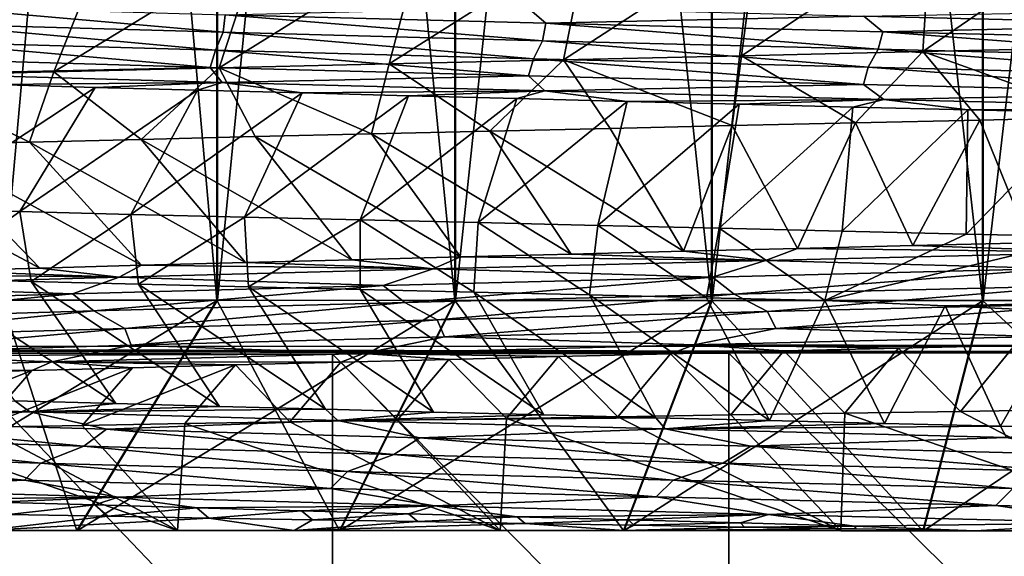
# Model space of a CAD drawing. Header units: metres. Extents: x -205 to 205, y -104 to 104.
# Tile 439 of 656: x -137.64 to -133.37, y 30.94 to 33.27. Entities that reach past the tile are written whole.
import ezdxf

# ---------------------------------------------------------------- set-up
doc = ezdxf.new("R2010")
doc.units = ezdxf.units.M
doc.layers.add('solid_01_2-CONSUMER_EHM_BOX_SW0001', color=7, linetype='CONTINUOUS')

msp = doc.modelspace()

# ---------------------------------------------------------------- linework, layer by layer
at = {"layer": 'solid_01_2-CONSUMER_EHM_BOX_SW0001'}
for points in [[(-200.010849, -74.958488), (-200.010773, 75.041512), (-0.010778, 75.04142)], [(-0.010849, -74.95858), (-200.010849, -74.958488), (-0.010778, 75.04142)], [(-137.719452, 42.547569, 17.783466), (-137.720963, 32.047569, 17.783466), (-136.786728, 32.047436, 16.96394)], [(-136.785233, 42.547436, 16.96394), (-137.719452, 42.547569, 17.783466), (-136.786728, 32.047436, 16.96394)], [(-136.78302, 42.547436, 32.03775), (-137.718994, 32.047569, 31.218494), (-137.717484, 42.547569, 31.218494)], [(-136.78302, 42.547436, 32.03775), (-136.784531, 32.047436, 32.03775), (-137.718994, 32.047569, 31.218494)], [(-136.785233, 42.547436, 16.96394), (-136.786728, 32.047436, 16.96394), (-135.753571, 32.047287, 16.273396)], [(-135.75206, 42.547287, 16.273396), (-136.785233, 42.547436, 16.96394), (-135.753571, 32.047287, 16.273396)], [(-135.749649, 42.547287, 32.727993), (-136.784531, 32.047436, 32.03775), (-136.78302, 42.547436, 32.03775)], [(-135.749649, 42.547287, 32.727993), (-135.75116, 32.047287, 32.727993), (-136.784531, 32.047436, 32.03775)], [(-135.75206, 42.547287, 16.273396), (-135.753571, 32.047287, 16.273396), (-134.639236, 32.047127, 15.723676)], [(-134.637726, 42.547127, 15.723676), (-135.75206, 42.547287, 16.273396), (-134.639236, 32.047127, 15.723676)], [(-134.635162, 42.547127, 33.277386), (-135.75116, 32.047287, 32.727993), (-135.749649, 42.547287, 32.727993)], [(-134.635162, 42.547127, 33.277386), (-134.636673, 32.047127, 33.277386), (-135.75116, 32.047287, 32.727993)], [(-134.637726, 42.547127, 15.723676), (-134.639236, 32.047127, 15.723676), (-133.462692, 32.046959, 15.324093)], [(-133.461182, 42.546959, 15.324093), (-134.637726, 42.547127, 15.723676), (-133.462692, 32.046959, 15.324093)], [(-133.458511, 42.546959, 33.676624), (-134.636673, 32.047127, 33.277386), (-134.635162, 42.547127, 33.277386)], [(-133.458511, 42.546959, 33.676624), (-133.460007, 32.046959, 33.676624), (-134.636673, 32.047127, 33.277386)], [(-133.461182, 42.546959, 15.324093), (-133.462692, 32.046959, 15.324093), (-132.243927, 32.046783, 15.081468)], [(-132.242432, 42.546783, 15.081468), (-133.461182, 42.546959, 15.324093), (-132.243927, 32.046783, 15.081468)], [(-132.23967, 42.546783, 33.918896), (-133.460007, 32.046959, 33.676624), (-133.458511, 42.546959, 33.676624)], [(-132.23967, 42.546783, 33.918896), (-132.24118, 32.046783, 33.918896), (-133.460007, 32.046959, 33.676624)], [(-112.002922, 40.641869, 63.099998), (-150.011154, -40.548634, 63.099998), (-150.011002, -39.448967, 63.099998)], [(-112.002922, 40.641869, 63.099998), (-112.003082, 39.542202, 63.099998), (-150.011154, -40.548634, 63.099998)], [(-112.002922, 40.641869, 63.099998), (-150.011002, -39.448967, 63.099998), (-149.999695, 39.547642, 63.099998)], [(-149.501312, 40.049267, 6), (-149.502487, 31.849266, 6), (-112.502487, 31.843967, 6)], [(-112.501312, 40.043968, 6), (-149.501312, 40.049267, 6), (-112.502487, 31.843967, 6)], [(-150.011154, -40.548634, 63.099998), (-112.003082, 39.542202, 63.099998), (-112.014389, -39.454407, 63.099998)], [(-173.512405, -37.4473, 108.5), (-88.501671, 37.540531, 108.5), (-173.501678, 37.5527, 108.5)], [(-173.512405, -37.4473, 108.5), (-88.512413, -37.459469, 108.5), (-88.501671, 37.540531, 108.5)], [(-134.508667, 33.109737, 37.225807), (-133.688766, 33.657047, 36.37471), (-134.439392, 33.638859, 36.179752)], [(-134.508667, 33.109737, 37.225807), (-133.722198, 33.127361, 37.416767), (-133.688766, 33.657047, 36.37471)], [(-133.722198, 33.127361, 37.416767), (-132.926971, 33.675251, 36.521294), (-133.688766, 33.657047, 36.37471)], [(-133.722198, 33.127361, 37.416767), (-132.925476, 33.144981, 37.559181), (-132.926971, 33.675251, 36.521294)], [(-136.777527, 33.056969, 36.369606), (-135.899796, 33.6022, 35.6455), (-136.604172, 33.583714, 35.30827)], [(-136.777527, 33.056969, 36.369606), (-136.039185, 33.07452, 36.701252), (-135.899796, 33.6022, 35.6455)], [(-136.039185, 33.07452, 36.701252), (-135.177017, 33.620598, 35.936466), (-135.899796, 33.6022, 35.6455)], [(-136.039185, 33.07452, 36.701252), (-135.281952, 33.092117, 36.987007), (-135.177017, 33.620598, 35.936466)], [(-135.281952, 33.092117, 36.987007), (-134.439392, 33.638859, 36.179752), (-135.177017, 33.620598, 35.936466)], [(-135.281952, 33.092117, 36.987007), (-134.508667, 33.109737, 37.225807), (-134.439392, 33.638859, 36.179752)], [(-138.186432, 33.021919, 35.573803), (-137.285828, 33.565205, 34.926834), (-137.940613, 33.546757, 34.503616)], [(-138.186432, 33.021919, 35.573803), (-137.494171, 33.039452, 35.993317), (-137.285828, 33.565205, 34.926834)], [(-137.494171, 33.039452, 35.993317), (-136.604172, 33.583714, 35.30827), (-137.285828, 33.565205, 34.926834)], [(-137.494171, 33.039452, 35.993317), (-136.777527, 33.056969, 36.369606), (-136.604172, 33.583714, 35.30827)], [(-136.758942, 33.211712, 13.923135), (-138.052628, 33.248581, 14.737831), (-138.050064, 33.324539, 14.70723)], [(-136.758942, 33.211712, 13.923135), (-138.050064, 33.324539, 14.70723), (-136.750595, 33.287617, 13.892036)], [(-135.358246, 33.250679, 13.248397), (-136.750595, 33.287617, 13.892036), (-135.438187, 33.318428, 13.230496)], [(-135.358246, 33.250679, 13.248397), (-135.438187, 33.318428, 13.230496), (-133.978363, 33.281631, 12.760432)], [(-132.470963, 33.244827, 12.478186), (-133.978363, 33.281631, 12.760432), (-132.86824, 33.302364, 12.469226)], [(-135.372543, 33.174828, 13.278978), (-136.758942, 33.211712, 13.923135), (-136.750595, 33.287617, 13.892036)], [(-135.372543, 33.174828, 13.278978), (-136.750595, 33.287617, 13.892036), (-135.358246, 33.250679, 13.248397)], [(-133.89534, 33.213734, 12.786788), (-135.358246, 33.250679, 13.248397), (-133.978363, 33.281631, 12.760432)], [(-133.89534, 33.213734, 12.786788), (-133.978363, 33.281631, 12.760432), (-132.470963, 33.244827, 12.478186)], [(-136.792831, 33.133263, 13.938279), (-138.081329, 33.17004, 14.75496), (-138.052628, 33.248581, 14.737831)], [(-136.792831, 33.133263, 13.938279), (-138.052628, 33.248581, 14.737831), (-136.758942, 33.211712, 13.923135)], [(-133.915558, 33.137936, 12.815853), (-135.372543, 33.174828, 13.278978), (-135.358246, 33.250679, 13.248397)], [(-133.915558, 33.137936, 12.815853), (-135.358246, 33.250679, 13.248397), (-133.89534, 33.213734, 12.786788)], [(-132.385818, 33.176781, 12.514125), (-133.89534, 33.213734, 12.786788), (-132.470963, 33.244827, 12.478186)], [(-135.41153, 33.09647, 13.291046), (-136.792831, 33.133263, 13.938279), (-136.758942, 33.211712, 13.923135)], [(-135.41153, 33.09647, 13.291046), (-136.758942, 33.211712, 13.923135), (-135.372543, 33.174828, 13.278978)], [(-133.959335, 33.059666, 12.823809), (-135.41153, 33.09647, 13.291046), (-135.372543, 33.174828, 13.278978)], [(-133.959335, 33.059666, 12.823809), (-135.372543, 33.174828, 13.278978), (-133.915558, 33.137936, 12.815853)], [(-132.411758, 33.101036, 12.540647), (-133.915558, 33.137936, 12.815853), (-133.89534, 33.213734, 12.786788)], [(-132.411758, 33.101036, 12.540647), (-133.89534, 33.213734, 12.786788), (-132.385818, 33.176781, 12.514125)], [(-136.816452, 33.058708, 13.918657), (-138.106323, 33.095463, 14.737813), (-138.081329, 33.17004, 14.75496)], [(-136.816452, 33.058708, 13.918657), (-138.081329, 33.17004, 14.75496), (-136.792831, 33.133263, 13.938279)], [(-135.433517, 33.021942, 13.269006), (-136.816452, 33.058708, 13.918657), (-136.792831, 33.133263, 13.938279)], [(-135.433517, 33.021942, 13.269006), (-136.792831, 33.133263, 13.938279), (-135.41153, 33.09647, 13.291046)], [(-132.459854, 33.022854, 12.543435), (-133.959335, 33.059666, 12.823809), (-133.915558, 33.137936, 12.815853)], [(-132.459854, 33.022854, 12.543435), (-133.915558, 33.137936, 12.815853), (-132.411758, 33.101036, 12.540647)], [(-132.928543, 32.842281, 37.558735), (-132.925476, 33.144981, 37.559181), (-133.722198, 33.127361, 37.416767)], [(-138.072449, 33.030708, 14.651592), (-138.106323, 33.095463, 14.737813), (-136.816452, 33.058708, 13.918657)], [(-135.601761, 32.782265, 36.872795), (-135.281952, 33.092117, 36.987007), (-136.039185, 33.07452, 36.701252)], [(-135.079575, 32.79427, 37.054558), (-135.281952, 33.092117, 36.987007), (-135.601761, 32.782265, 36.872795)], [(-133.979462, 32.985165, 12.799447), (-135.433517, 33.021942, 13.269006), (-135.41153, 33.09647, 13.291046)], [(-133.979462, 32.985165, 12.799447), (-135.41153, 33.09647, 13.291046), (-133.959335, 33.059666, 12.823809)], [(-134.550201, 32.806271, 37.214298), (-134.508667, 33.109737, 37.225807), (-135.281952, 33.092117, 36.987007)], [(-134.550201, 32.806271, 37.214298), (-135.281952, 33.092117, 36.987007), (-135.079575, 32.79427, 37.054558)], [(-134.014618, 32.818272, 37.35173), (-134.508667, 33.109737, 37.225807), (-134.550201, 32.806271, 37.214298)], [(-134.014618, 32.818272, 37.35173), (-133.722198, 33.127361, 37.416767), (-134.508667, 33.109737, 37.225807)], [(-133.47374, 32.830273, 37.46661), (-133.722198, 33.127361, 37.416767), (-134.014618, 32.818272, 37.35173)], [(-132.928543, 32.842281, 37.558735), (-133.722198, 33.127361, 37.416767), (-133.47374, 32.830273, 37.46661)], [(-136.764328, 32.993744, 13.833249), (-138.072449, 33.030708, 14.651592), (-136.816452, 33.058708, 13.918657)], [(-137.116226, 32.746239, 36.198769), (-136.777527, 33.056969, 36.369606), (-137.494171, 33.039452, 35.993317)], [(-136.620972, 32.758247, 36.444527), (-136.777527, 33.056969, 36.369606), (-137.116226, 32.746239, 36.198769)], [(-136.764328, 32.993744, 13.833249), (-136.816452, 33.058708, 13.918657), (-135.433517, 33.021942, 13.269006)], [(-136.11586, 32.770256, 36.669334), (-136.039185, 33.07452, 36.701252), (-136.777527, 33.056969, 36.369606)], [(-136.11586, 32.770256, 36.669334), (-136.777527, 33.056969, 36.369606), (-136.620972, 32.758247, 36.444527)], [(-135.601761, 32.782265, 36.872795), (-136.039185, 33.07452, 36.701252), (-136.11586, 32.770256, 36.669334)], [(-132.477875, 32.948383, 12.516862), (-133.979462, 32.985165, 12.799447), (-133.959335, 33.059666, 12.823809)], [(-132.477875, 32.948383, 12.516862), (-133.959335, 33.059666, 12.823809), (-132.459854, 33.022854, 12.543435)], [(-137.600739, 32.734222, 35.932491), (-137.494171, 33.039452, 35.993317), (-138.186432, 33.021919, 35.573803)], [(-137.600739, 32.734222, 35.932491), (-138.186432, 33.021919, 35.573803), (-138.073685, 32.722206, 35.646164)], [(-136.764328, 32.993744, 13.833249), (-137.749512, 32.984623, 14.366331), (-138.072449, 33.030708, 14.651592)], [(-137.116226, 32.746239, 36.198769), (-137.494171, 33.039452, 35.993317), (-137.600739, 32.734222, 35.932491)], [(-135.36293, 32.956768, 13.187778), (-136.764328, 32.993744, 13.833249), (-135.433517, 33.021942, 13.269006)], [(-135.36293, 32.956768, 13.187778), (-135.433517, 33.021942, 13.269006), (-133.979462, 32.985165, 12.799447)], [(-137.749512, 32.984623, 14.366331), (-137.315414, 32.972359, 14.090325), (-138.112183, 32.444416, 13.378336)], [(-137.315414, 32.972359, 14.090325), (-137.641724, 32.432571, 13.091233), (-138.112183, 32.444416, 13.378336)], [(-136.764328, 32.993744, 13.833249), (-137.315414, 32.972359, 14.090325), (-137.749512, 32.984623, 14.366331)], [(-137.315414, 32.972359, 14.090325), (-136.870926, 32.960117, 13.833305), (-137.641724, 32.432571, 13.091233)], [(-136.870926, 32.960117, 13.833305), (-137.159668, 32.420773, 12.824017), (-137.641724, 32.432571, 13.091233)], [(-136.764328, 32.993744, 13.833249), (-136.870926, 32.960117, 13.833305), (-137.315414, 32.972359, 14.090325)], [(-136.870926, 32.960117, 13.833305), (-136.417191, 32.947903, 13.595829), (-137.159668, 32.420773, 12.824017)], [(-136.764328, 32.993744, 13.833249), (-136.417191, 32.947903, 13.595829), (-136.870926, 32.960117, 13.833305)], [(-135.36293, 32.956768, 13.187778), (-136.417191, 32.947903, 13.595829), (-136.764328, 32.993744, 13.833249)], [(-133.890747, 32.919785, 12.725685), (-135.36293, 32.956768, 13.187778), (-133.979462, 32.985165, 12.799447)], [(-133.890747, 32.919785, 12.725685), (-133.979462, 32.985165, 12.799447), (-132.477875, 32.948383, 12.516862)], [(-136.417191, 32.947903, 13.595829), (-136.666885, 32.408943, 12.577155), (-137.159668, 32.420773, 12.824017)], [(-136.417191, 32.947903, 13.595829), (-135.954803, 32.935715, 13.37814), (-136.666885, 32.408943, 12.577155)], [(-135.954803, 32.935715, 13.37814), (-136.16423, 32.396996, 12.351082), (-136.666885, 32.408943, 12.577155)], [(-135.36293, 32.956768, 13.187778), (-135.954803, 32.935715, 13.37814), (-136.417191, 32.947903, 13.595829)], [(-135.954803, 32.935715, 13.37814), (-135.484131, 32.923538, 13.18036), (-136.16423, 32.396996, 12.351082)], [(-135.484131, 32.923538, 13.18036), (-135.652573, 32.384861, 12.146191), (-136.16423, 32.396996, 12.351082)], [(-135.36293, 32.956768, 13.187778), (-135.484131, 32.923538, 13.18036), (-135.954803, 32.935715, 13.37814)], [(-135.484131, 32.923538, 13.18036), (-135.005569, 32.911358, 13.002522), (-135.652573, 32.384861, 12.146191)], [(-135.36293, 32.956768, 13.187778), (-135.005569, 32.911358, 13.002522), (-135.484131, 32.923538, 13.18036)], [(-133.890747, 32.919785, 12.725685), (-135.005569, 32.911358, 13.002522), (-135.36293, 32.956768, 13.187778)], [(-133.890747, 32.919785, 12.725685), (-134.519501, 32.899166, 12.844718), (-135.005569, 32.911358, 13.002522)], [(-133.890747, 32.919785, 12.725685), (-134.02626, 32.886951, 12.707123), (-134.519501, 32.899166, 12.844718)], [(-133.890747, 32.919785, 12.725685), (-133.526428, 32.874702, 12.590048), (-134.02626, 32.886951, 12.707123)], [(-132.371933, 32.88279, 12.453925), (-133.890747, 32.919785, 12.725685), (-132.477875, 32.948383, 12.516862)], [(-132.371933, 32.88279, 12.453925), (-133.526428, 32.874702, 12.590048), (-133.890747, 32.919785, 12.725685)], [(-135.005569, 32.911358, 13.002522), (-135.132813, 32.372532, 11.962835), (-135.652573, 32.384861, 12.146191)], [(-135.005569, 32.911358, 13.002522), (-134.519501, 32.899166, 12.844718), (-135.132813, 32.372532, 11.962835)], [(-134.519501, 32.899166, 12.844718), (-134.605835, 32.360088, 11.801338), (-135.132813, 32.372532, 11.962835)], [(-134.519501, 32.899166, 12.844718), (-134.02626, 32.886951, 12.707123), (-134.605835, 32.360088, 11.801338)], [(-134.02626, 32.886951, 12.707123), (-134.072586, 32.34761, 11.661981), (-134.605835, 32.360088, 11.801338)], [(-134.02626, 32.886951, 12.707123), (-133.526428, 32.874702, 12.590048), (-134.072586, 32.34761, 11.661981)], [(-133.526428, 32.874702, 12.590048), (-133.533997, 32.33519, 11.545007), (-134.072586, 32.34761, 11.661981)], [(-133.526428, 32.874702, 12.590048), (-133.021194, 32.862431, 12.493958), (-133.533997, 32.33519, 11.545007)], [(-132.371933, 32.88279, 12.453925), (-133.021194, 32.862431, 12.493958), (-133.526428, 32.874702, 12.590048)], [(-133.76503, 32.284786, 36.356823), (-133.47374, 32.830273, 37.46661), (-134.014618, 32.818272, 37.35173)], [(-133.76503, 32.284786, 36.356823), (-133.259521, 32.296967, 36.46347), (-133.47374, 32.830273, 37.46661)], [(-133.021194, 32.862431, 12.493958), (-132.990997, 32.322906, 11.45062), (-133.533997, 32.33519, 11.545007)], [(-133.259521, 32.296967, 36.46347), (-132.928543, 32.842281, 37.558735), (-133.47374, 32.830273, 37.46661)], [(-134.760284, 32.260426, 36.079876), (-135.079575, 32.79427, 37.054558), (-135.601761, 32.782265, 36.872795)], [(-134.760284, 32.260426, 36.079876), (-134.550201, 32.806271, 37.214298), (-135.079575, 32.79427, 37.054558)], [(-134.760284, 32.260426, 36.079876), (-134.265594, 32.272606, 36.228867), (-134.550201, 32.806271, 37.214298)], [(-134.265594, 32.272606, 36.228867), (-134.014618, 32.818272, 37.35173), (-134.550201, 32.806271, 37.214298)], [(-134.265594, 32.272606, 36.228867), (-133.76503, 32.284786, 36.356823), (-134.014618, 32.818272, 37.35173)], [(-136.662506, 32.211704, 35.278893), (-137.116226, 32.746239, 36.198769), (-137.600739, 32.734222, 35.932491)], [(-136.200211, 32.223885, 35.509331), (-136.620972, 32.758247, 36.444527), (-137.116226, 32.746239, 36.198769)], [(-136.662506, 32.211704, 35.278893), (-136.200211, 32.223885, 35.509331), (-137.116226, 32.746239, 36.198769)], [(-135.7285, 32.236065, 35.719837), (-136.11586, 32.770256, 36.669334), (-136.620972, 32.758247, 36.444527)], [(-136.200211, 32.223885, 35.509331), (-135.7285, 32.236065, 35.719837), (-136.620972, 32.758247, 36.444527)], [(-135.248215, 32.248245, 35.910107), (-135.601761, 32.782265, 36.872795), (-136.11586, 32.770256, 36.669334)], [(-135.7285, 32.236065, 35.719837), (-135.248215, 32.248245, 35.910107), (-136.11586, 32.770256, 36.669334)], [(-135.248215, 32.248245, 35.910107), (-134.760284, 32.260426, 36.079876), (-135.601761, 32.782265, 36.872795)], [(-137.555649, 32.187344, 34.760212), (-138.073685, 32.722206, 35.646164), (-138.53421, 32.710182, 35.340282)], [(-137.98497, 32.175159, 34.473011), (-137.555649, 32.187344, 34.760212), (-138.53421, 32.710182, 35.340282)], [(-137.114578, 32.199524, 35.029015), (-137.600739, 32.734222, 35.932491), (-138.073685, 32.722206, 35.646164)], [(-137.555649, 32.187344, 34.760212), (-137.114578, 32.199524, 35.029015), (-138.073685, 32.722206, 35.646164)], [(-137.114578, 32.199524, 35.029015), (-136.662506, 32.211704, 35.278893), (-137.600739, 32.734222, 35.932491)], [(-138.112183, 32.444416, 13.378336), (-137.641724, 32.432571, 13.091233), (-138.04837, 32.140873, 13.337773)], [(-137.641724, 32.432571, 13.091233), (-137.592773, 32.12915, 13.062863), (-138.04837, 32.140873, 13.337773)], [(-137.641724, 32.432571, 13.091233), (-137.159668, 32.420773, 12.824017), (-137.592773, 32.12915, 13.062863)], [(-137.159668, 32.420773, 12.824017), (-137.126465, 32.117428, 12.80654), (-137.592773, 32.12915, 13.062863)], [(-137.159668, 32.420773, 12.824017), (-136.666885, 32.408943, 12.577155), (-137.126465, 32.117428, 12.80654)], [(-136.666885, 32.408943, 12.577155), (-136.650192, 32.105701, 12.569218), (-137.126465, 32.117428, 12.80654)], [(-136.666885, 32.408943, 12.577155), (-136.16423, 32.396996, 12.351082), (-136.650192, 32.105701, 12.569218)], [(-136.16423, 32.396996, 12.351082), (-136.164749, 32.093975, 12.351284), (-136.650192, 32.105701, 12.569218)], [(-136.16423, 32.396996, 12.351082), (-135.670914, 32.082249, 12.153092), (-136.164749, 32.093975, 12.351284)], [(-136.16423, 32.396996, 12.351082), (-135.652573, 32.384861, 12.146191), (-135.670914, 32.082249, 12.153092)], [(-135.652573, 32.384861, 12.146191), (-135.169495, 32.070518, 11.974966), (-135.670914, 32.082249, 12.153092)], [(-135.652573, 32.384861, 12.146191), (-135.132813, 32.372532, 11.962835), (-135.169495, 32.070518, 11.974966)], [(-135.132813, 32.372532, 11.962835), (-134.661301, 32.058784, 11.817194), (-135.169495, 32.070518, 11.974966)], [(-135.132813, 32.372532, 11.962835), (-134.605835, 32.360088, 11.801338), (-134.661301, 32.058784, 11.817194)], [(-134.605835, 32.360088, 11.801338), (-134.147156, 32.047047, 11.680032), (-134.661301, 32.058784, 11.817194)], [(-134.605835, 32.360088, 11.801338), (-134.072586, 32.34761, 11.661981), (-134.147156, 32.047047, 11.680032)], [(-134.072586, 32.34761, 11.661981), (-133.533997, 32.33519, 11.545007), (-134.147156, 32.047047, 11.680032)], [(-133.533997, 32.33519, 11.545007), (-132.990997, 32.322906, 11.45062), (-134.147156, 32.047047, 11.680032)], [(-132.990997, 32.322906, 11.45062), (-132.587189, 32.046837, 11.395442), (-134.147156, 32.047047, 11.680032)], [(-132.909302, 32.256989, 36.460052), (-133.76503, 32.284786, 36.356823), (-134.265594, 32.272606, 36.228867)], [(-132.909302, 32.256989, 36.460052), (-133.259521, 32.296967, 36.46347), (-133.76503, 32.284786, 36.356823)], [(-135.847122, 32.184235, 35.600006), (-135.7285, 32.236065, 35.719837), (-136.200211, 32.223885, 35.509331)], [(-135.847122, 32.184235, 35.600006), (-134.405441, 32.220615, 36.122993), (-135.7285, 32.236065, 35.719837)], [(-134.405441, 32.220615, 36.122993), (-135.248215, 32.248245, 35.910107), (-135.7285, 32.236065, 35.719837)], [(-134.405441, 32.220615, 36.122993), (-134.760284, 32.260426, 36.079876), (-135.248215, 32.248245, 35.910107)], [(-134.405441, 32.220615, 36.122993), (-134.265594, 32.272606, 36.228867), (-134.760284, 32.260426, 36.079876)], [(-134.405441, 32.220615, 36.122993), (-132.909302, 32.256989, 36.460052), (-134.265594, 32.272606, 36.228867)], [(-133.145294, 32.185005, 36.373508), (-132.909302, 32.256989, 36.460052), (-134.405441, 32.220615, 36.122993)], [(-137.210892, 32.147842, 34.898548), (-137.114578, 32.199524, 35.029015), (-137.555649, 32.187344, 34.760212)], [(-137.210892, 32.147842, 34.898548), (-135.847122, 32.184235, 35.600006), (-137.114578, 32.199524, 35.029015)], [(-135.847122, 32.184235, 35.600006), (-136.662506, 32.211704, 35.278893), (-137.114578, 32.199524, 35.029015)], [(-135.847122, 32.184235, 35.600006), (-136.200211, 32.223885, 35.509331), (-136.662506, 32.211704, 35.278893)], [(-134.634521, 32.148483, 36.005547), (-134.405441, 32.220615, 36.122993), (-135.847122, 32.184235, 35.600006)], [(-134.634521, 32.148483, 36.005547), (-133.145294, 32.185005, 36.373508), (-134.405441, 32.220615, 36.122993)], [(-138.475372, 32.111435, 34.030689), (-137.210892, 32.147842, 34.898548), (-138.401733, 32.162975, 34.167942)], [(-137.413635, 32.075409, 34.720825), (-137.210892, 32.147842, 34.898548), (-138.475372, 32.111435, 34.030689)], [(-137.210892, 32.147842, 34.898548), (-137.98497, 32.175159, 34.473011), (-138.401733, 32.162975, 34.167942)], [(-137.210892, 32.147842, 34.898548), (-137.555649, 32.187344, 34.760212), (-137.98497, 32.175159, 34.473011)], [(-137.413635, 32.075409, 34.720825), (-136.065094, 32.111954, 35.451927), (-137.210892, 32.147842, 34.898548)], [(-136.065094, 32.111954, 35.451927), (-135.847122, 32.184235, 35.600006), (-137.210892, 32.147842, 34.898548)], [(-136.065094, 32.111954, 35.451927), (-134.634521, 32.148483, 36.005547), (-135.847122, 32.184235, 35.600006)], [(-135.970703, 32.037731, 35.469467), (-134.634521, 32.148483, 36.005547), (-136.065094, 32.111954, 35.451927)], [(-135.970703, 32.037731, 35.469467), (-134.540787, 32.074211, 36.010296), (-134.634521, 32.148483, 36.005547)], [(-134.540787, 32.074211, 36.010296), (-133.145294, 32.185005, 36.373508), (-134.634521, 32.148483, 36.005547)], [(-134.540787, 32.074211, 36.010296), (-133.053894, 32.11068, 36.365978), (-133.145294, 32.185005, 36.373508)], [(-138.658829, 32.038853, 33.824928), (-137.413635, 32.075409, 34.720825), (-138.475372, 32.111435, 34.030689)], [(-138.04837, 32.140873, 13.337773), (-137.225723, 31.599213, 14.035995), (-137.664169, 31.61154, 14.309546)], [(-138.04837, 32.140873, 13.337773), (-137.592773, 32.12915, 13.062863), (-137.225723, 31.599213, 14.035995)], [(-137.592773, 32.12915, 13.062863), (-136.775986, 31.586884, 13.781401), (-137.225723, 31.599213, 14.035995)], [(-137.592773, 32.12915, 13.062863), (-137.126465, 32.117428, 12.80654), (-136.775986, 31.586884, 13.781401)], [(-137.320343, 32.001244, 34.751366), (-136.065094, 32.111954, 35.451927), (-137.413635, 32.075409, 34.720825)], [(-137.320343, 32.001244, 34.751366), (-135.970703, 32.037731, 35.469467), (-136.065094, 32.111954, 35.451927)], [(-137.126465, 32.117428, 12.80654), (-136.315826, 31.574553, 13.546144), (-136.775986, 31.586884, 13.781401)], [(-137.126465, 32.117428, 12.80654), (-136.650192, 32.105701, 12.569218), (-136.315826, 31.574553, 13.546144)], [(-136.650192, 32.105701, 12.569218), (-135.846085, 31.562222, 13.330583), (-136.315826, 31.574553, 13.546144)], [(-136.650192, 32.105701, 12.569218), (-136.164749, 32.093975, 12.351284), (-135.846085, 31.562222, 13.330583)], [(-134.396408, 31.998484, 36.056755), (-133.053894, 32.11068, 36.365978), (-134.540787, 32.074211, 36.010296)], [(-134.396408, 31.998484, 36.056755), (-132.908463, 32.034863, 36.393234), (-133.053894, 32.11068, 36.365978)], [(-138.568436, 31.964739, 33.868427), (-137.413635, 32.075409, 34.720825), (-138.658829, 32.038853, 33.824928)], [(-138.568436, 31.964739, 33.868427), (-137.320343, 32.001244, 34.751366), (-137.413635, 32.075409, 34.720825)], [(-136.164749, 32.093975, 12.351284), (-135.367661, 31.549887, 13.135073), (-135.846085, 31.562222, 13.330583)], [(-136.164749, 32.093975, 12.351284), (-135.670914, 32.082249, 12.153092), (-135.367661, 31.549887, 13.135073)], [(-135.830002, 31.962093, 35.535343), (-134.540787, 32.074211, 36.010296), (-135.970703, 32.037731, 35.469467)], [(-135.830002, 31.962093, 35.535343), (-134.396408, 31.998484, 36.056755), (-134.540787, 32.074211, 36.010296)], [(-135.670914, 32.082249, 12.153092), (-134.881378, 31.537552, 12.959972), (-135.367661, 31.549887, 13.135073)], [(-135.670914, 32.082249, 12.153092), (-135.169495, 32.070518, 11.974966), (-134.881378, 31.537552, 12.959972)], [(-135.169495, 32.070518, 11.974966), (-134.388123, 31.525215, 12.805639), (-134.881378, 31.537552, 12.959972)], [(-135.169495, 32.070518, 11.974966), (-134.661301, 32.058784, 11.817194), (-134.388123, 31.525215, 12.805639)], [(-137.720963, 32.047569, 17.783466), (-138.428314, 31.04767, 17.076464), (-137.39505, 31.047522, 16.171593)], [(-137.718994, 32.047569, 31.218494), (-136.784531, 32.047436, 32.03775), (-138.426147, 31.04767, 31.925705)], [(-136.784531, 32.047436, 32.03775), (-137.392609, 31.047522, 32.830273), (-138.426147, 31.04767, 31.925705)], [(-136.786728, 32.047436, 16.96394), (-137.720963, 32.047569, 17.783466), (-137.39505, 31.047522, 16.171593)], [(-136.786728, 32.047436, 16.96394), (-137.39505, 31.047522, 16.171593), (-136.25383, 31.047358, 15.407441)], [(-136.784531, 32.047436, 32.03775), (-135.75116, 32.047287, 32.727993), (-137.392609, 31.047522, 32.830273)], [(-135.75116, 32.047287, 32.727993), (-136.251175, 31.047358, 33.594093), (-137.392609, 31.047522, 32.830273)], [(-137.185959, 31.925694, 34.836449), (-135.970703, 32.037731, 35.469467), (-137.320343, 32.001244, 34.751366)], [(-137.185959, 31.925694, 34.836449), (-135.830002, 31.962093, 35.535343), (-135.970703, 32.037731, 35.469467)], [(-135.753571, 32.047287, 16.273396), (-136.786728, 32.047436, 16.96394), (-136.25383, 31.047358, 15.407441)], [(-135.753571, 32.047287, 16.273396), (-136.25383, 31.047358, 15.407441), (-135.021774, 31.047182, 14.8009)], [(-135.75116, 32.047287, 32.727993), (-134.636673, 32.047127, 33.277386), (-136.251175, 31.047358, 33.594093)], [(-134.636673, 32.047127, 33.277386), (-135.018936, 31.04718, 34.200272), (-136.251175, 31.047358, 33.594093)], [(-134.639236, 32.047127, 15.723676), (-135.753571, 32.047287, 16.273396), (-135.021774, 31.047182, 14.8009)], [(-134.639236, 32.047127, 15.723676), (-135.021774, 31.047182, 14.8009), (-133.721817, 31.046995, 14.358211)], [(-134.636673, 32.047127, 33.277386), (-133.460007, 32.046959, 33.676624), (-135.018936, 31.04718, 34.200272)], [(-133.460007, 32.046959, 33.676624), (-133.718857, 31.046995, 34.642582), (-135.018936, 31.04718, 34.200272)], [(-134.661301, 32.058784, 11.817194), (-134.147156, 32.047047, 11.680032), (-134.388123, 31.525215, 12.805639)], [(-133.462692, 32.046959, 15.324093), (-134.639236, 32.047127, 15.723676), (-133.721817, 31.046995, 14.358211)], [(-134.360107, 31.924757, 36.097092), (-132.908463, 32.034863, 36.393234), (-134.396408, 31.998484, 36.056755)], [(-134.147156, 32.047047, 11.680032), (-133.888763, 31.512878, 12.672431), (-134.388123, 31.525215, 12.805639)], [(-134.360107, 31.924757, 36.097092), (-132.868484, 31.961111, 36.428497), (-132.908463, 32.034863, 36.393234)], [(-134.147156, 32.047047, 11.680032), (-133.625046, 32.022873, 11.587726), (-133.888763, 31.512878, 12.672431)], [(-132.587189, 32.046837, 11.395442), (-133.625046, 32.022873, 11.587726), (-134.147156, 32.047047, 11.680032)], [(-133.625046, 32.022873, 11.587726), (-133.384171, 31.50054, 12.560664), (-133.888763, 31.512878, 12.672431)], [(-133.462692, 32.046959, 15.324093), (-133.721817, 31.046995, 14.358211), (-132.386185, 31.046803, 14.092728)], [(-133.460007, 32.046959, 33.676624), (-132.24118, 32.046783, 33.918896), (-133.718857, 31.046995, 34.642582)], [(-132.24118, 32.046783, 33.918896), (-132.383148, 31.046803, 34.907677), (-133.718857, 31.046995, 34.642582)], [(-132.587189, 32.046837, 11.395442), (-133.101181, 31.998724, 11.516685), (-133.625046, 32.022873, 11.587726)], [(-133.625046, 32.022873, 11.587726), (-133.101181, 31.998724, 11.516685), (-133.384171, 31.50054, 12.560664)], [(-132.243927, 32.046783, 15.081468), (-133.462692, 32.046959, 15.324093), (-132.386185, 31.046803, 14.092728)], [(-138.442978, 31.88928, 33.972095), (-137.320343, 32.001244, 34.751366), (-138.568436, 31.964739, 33.868427)], [(-138.442978, 31.88928, 33.972095), (-137.185959, 31.925694, 34.836449), (-137.320343, 32.001244, 34.751366)], [(-135.798065, 31.888397, 35.580395), (-134.396408, 31.998484, 36.056755), (-135.830002, 31.962093, 35.535343)], [(-135.798065, 31.888397, 35.580395), (-134.360107, 31.924757, 36.097092), (-134.396408, 31.998484, 36.056755)], [(-133.101181, 31.998724, 11.516685), (-132.875275, 31.488203, 12.470468), (-133.384171, 31.50054, 12.560664)], [(-137.158997, 31.852024, 34.885761), (-135.830002, 31.962093, 35.535343), (-137.185959, 31.925694, 34.836449)], [(-137.158997, 31.852024, 34.885761), (-135.798065, 31.888397, 35.580395), (-135.830002, 31.962093, 35.535343)], [(-133.21846, 31.890003, 36.419285), (-132.868484, 31.961111, 36.428497), (-134.360107, 31.924757, 36.097092)], [(-138.42157, 31.815638, 34.025101), (-137.185959, 31.925694, 34.836449), (-138.442978, 31.88928, 33.972095)], [(-138.42157, 31.815638, 34.025101), (-137.158997, 31.852024, 34.885761), (-137.185959, 31.925694, 34.836449)], [(-134.714447, 31.853443, 36.04121), (-134.360107, 31.924757, 36.097092), (-135.798065, 31.888397, 35.580395)], [(-134.714447, 31.853443, 36.04121), (-133.21846, 31.890003, 36.419285), (-134.360107, 31.924757, 36.097092)], [(-134.714447, 31.853443, 36.04121), (-133.324188, 31.851822, 36.451069), (-133.21846, 31.890003, 36.419285)], [(-129.209595, 31.819271, 9.104041), (-112.502487, 31.843967, 6), (-149.502487, 31.849266, 6)], [(-136.284515, 31.813095, 9.927757), (-149.502487, 31.849266, 6), (-137.934647, 31.807146, 10.63655)], [(-134.563477, 31.817327, 9.414596), (-149.502487, 31.849266, 6), (-136.284515, 31.813095, 9.927757)], [(-132.79538, 31.819784, 9.104041), (-149.502487, 31.849266, 6), (-134.563477, 31.817327, 9.414596)], [(-131.002487, 31.820436, 9), (-149.502487, 31.849266, 6), (-132.79538, 31.819784, 9.104041)], [(-129.209595, 31.819271, 9.104041), (-149.502487, 31.849266, 6), (-131.002487, 31.820436, 9)], [(-137.502655, 31.780294, 34.733517), (-137.158997, 31.852024, 34.885761), (-138.42157, 31.815638, 34.025101)], [(-137.502655, 31.780294, 34.733517), (-136.150314, 31.816875, 35.476479), (-137.158997, 31.852024, 34.885761)], [(-136.150314, 31.816875, 35.476479), (-135.798065, 31.888397, 35.580395), (-137.158997, 31.852024, 34.885761)], [(-136.150314, 31.816875, 35.476479), (-134.714447, 31.853443, 36.04121), (-135.798065, 31.888397, 35.580395)], [(-136.150314, 31.816875, 35.476479), (-134.817902, 31.815397, 36.061153), (-134.714447, 31.853443, 36.04121)], [(-134.714447, 31.853443, 36.04121), (-134.817902, 31.815397, 36.061153), (-134.325378, 31.827545, 36.212143)], [(-134.714447, 31.853443, 36.04121), (-134.325378, 31.827545, 36.212143), (-133.827057, 31.839689, 36.342213)], [(-134.714447, 31.853443, 36.04121), (-133.827057, 31.839689, 36.342213), (-133.324188, 31.851822, 36.451069)], [(-133.324188, 31.851822, 36.451069), (-133.827057, 31.839689, 36.342213), (-133.558868, 31.56496, 36.95845)], [(-133.324188, 31.851822, 36.451069), (-133.558868, 31.56496, 36.95845), (-133.05304, 31.572655, 37.059498)], [(-138.749969, 31.743698, 33.825222), (-137.502655, 31.780294, 34.733517), (-138.42157, 31.815638, 34.025101)], [(-137.934647, 31.807146, 10.63655), (-137.934891, 30.088072, 10.63655), (-136.28476, 30.08165, 9.927757)], [(-136.284515, 31.813095, 9.927757), (-137.934647, 31.807146, 10.63655), (-136.28476, 30.08165, 9.927757)], [(-137.502655, 31.780294, 34.733517), (-136.248291, 31.779016, 35.486519), (-136.150314, 31.816875, 35.476479)], [(-136.284515, 31.813095, 9.927757), (-136.28476, 30.08165, 9.927757), (-134.563721, 30.076925, 9.414596)], [(-134.563477, 31.817327, 9.414596), (-136.284515, 31.813095, 9.927757), (-134.563721, 30.076925, 9.414596)], [(-136.150314, 31.816875, 35.476479), (-136.248291, 31.779016, 35.486519), (-135.780472, 31.791126, 35.697926)], [(-136.150314, 31.816875, 35.476479), (-135.780472, 31.791126, 35.697926), (-135.303345, 31.803255, 35.889606)], [(-136.150314, 31.816875, 35.476479), (-135.303345, 31.803255, 35.889606), (-134.817902, 31.815397, 36.061153)], [(-134.817902, 31.815397, 36.061153), (-135.303345, 31.803255, 35.889606), (-135.046173, 31.542107, 36.533722)], [(-134.817902, 31.815397, 36.061153), (-135.046173, 31.542107, 36.533722), (-134.556168, 31.549673, 36.695377)], [(-134.325378, 31.827545, 36.212143), (-134.817902, 31.815397, 36.061153), (-134.556168, 31.549673, 36.695377)], [(-134.563477, 31.817327, 9.414596), (-134.563721, 30.076925, 9.414596), (-132.795639, 30.073961, 9.104041)], [(-132.79538, 31.819784, 9.104041), (-134.563477, 31.817327, 9.414596), (-132.795639, 30.073961, 9.104041)], [(-134.325378, 31.827545, 36.212143), (-134.556168, 31.549673, 36.695377), (-134.060135, 31.557293, 36.837021)], [(-133.827057, 31.839689, 36.342213), (-134.325378, 31.827545, 36.212143), (-134.060135, 31.557293, 36.837021)], [(-133.827057, 31.839689, 36.342213), (-134.060135, 31.557293, 36.837021), (-133.558868, 31.56496, 36.95845)], [(-138.749969, 31.743698, 33.825222), (-137.590652, 31.742731, 34.737782), (-137.502655, 31.780294, 34.733517)], [(-137.502655, 31.780294, 34.733517), (-137.590652, 31.742731, 34.737782), (-137.153854, 31.754826, 35.006065)], [(-137.502655, 31.780294, 34.733517), (-137.153854, 31.754826, 35.006065), (-136.706238, 31.76692, 35.255764)], [(-137.502655, 31.780294, 34.733517), (-136.706238, 31.76692, 35.255764), (-136.248291, 31.779016, 35.486519)], [(-136.706238, 31.76692, 35.255764), (-137.371536, 31.504206, 35.437454), (-136.926224, 31.511866, 35.693642)], [(-136.706238, 31.76692, 35.255764), (-137.153854, 31.754826, 35.006065), (-137.371536, 31.504206, 35.437454)], [(-136.706238, 31.76692, 35.255764), (-136.926224, 31.511866, 35.693642), (-136.470123, 31.51947, 35.931862)], [(-136.248291, 31.779016, 35.486519), (-136.706238, 31.76692, 35.255764), (-136.470123, 31.51947, 35.931862)], [(-136.248291, 31.779016, 35.486519), (-136.470123, 31.51947, 35.931862), (-136.00412, 31.527029, 36.151585)], [(-135.780472, 31.791126, 35.697926), (-136.248291, 31.779016, 35.486519), (-136.00412, 31.527029, 36.151585)], [(-135.780472, 31.791126, 35.697926), (-136.00412, 31.527029, 36.151585), (-135.52916, 31.534565, 36.352345)], [(-135.303345, 31.803255, 35.889606), (-135.780472, 31.791126, 35.697926), (-135.52916, 31.534565, 36.352345)], [(-135.303345, 31.803255, 35.889606), (-135.52916, 31.534565, 36.352345), (-135.046173, 31.542107, 36.533722)], [(-138.749969, 31.743698, 33.825222), (-138.016083, 31.730625, 34.451221), (-137.590652, 31.742731, 34.737782)], [(-137.590652, 31.742731, 34.737782), (-138.2276, 31.488791, 34.872913), (-137.805496, 31.49651, 35.163746)], [(-137.590652, 31.742731, 34.737782), (-138.016083, 31.730625, 34.451221), (-138.2276, 31.488791, 34.872913)], [(-137.153854, 31.754826, 35.006065), (-137.805496, 31.49651, 35.163746), (-137.371536, 31.504206, 35.437454)], [(-137.153854, 31.754826, 35.006065), (-137.590652, 31.742731, 34.737782), (-137.805496, 31.49651, 35.163746)], [(-137.59845, 31.562475, 14.342496), (-138.829025, 31.599241, 15.257674), (-137.664169, 31.61154, 14.309546)], [(-138.523163, 31.524523, 15.065446), (-138.829025, 31.599241, 15.257674), (-137.59845, 31.562475, 14.342496)], [(-137.59845, 31.562475, 14.342496), (-137.664169, 31.61154, 14.309546), (-137.225723, 31.599213, 14.035995)], [(-137.59845, 31.562475, 14.342496), (-137.225723, 31.599213, 14.035995), (-136.775986, 31.586884, 13.781401)], [(-137.265427, 31.487604, 14.187364), (-138.523163, 31.524523, 15.065446), (-137.59845, 31.562475, 14.342496)], [(-137.59845, 31.562475, 14.342496), (-136.775986, 31.586884, 13.781401), (-136.315826, 31.574553, 13.546144)], [(-136.26181, 31.525694, 13.590625), (-137.59845, 31.562475, 14.342496), (-136.315826, 31.574553, 13.546144)], [(-137.265427, 31.487604, 14.187364), (-137.59845, 31.562475, 14.342496), (-136.26181, 31.525694, 13.590625)], [(-136.26181, 31.525694, 13.590625), (-136.315826, 31.574553, 13.546144), (-135.846085, 31.562222, 13.330583)], [(-136.26181, 31.525694, 13.590625), (-135.846085, 31.562222, 13.330583), (-135.367661, 31.549887, 13.135073)], [(-136.26181, 31.525694, 13.590625), (-135.367661, 31.549887, 13.135073), (-134.881378, 31.537552, 12.959972)], [(-135.046173, 31.542107, 36.533722), (-134.078537, 31.047047, 36.30587), (-134.556168, 31.549673, 36.695377)], [(-134.556168, 31.549673, 36.695377), (-134.078537, 31.047047, 36.30587), (-134.060135, 31.557293, 36.837021)], [(-134.060135, 31.557293, 36.837021), (-134.078537, 31.047047, 36.30587), (-132.563522, 31.046829, 36.598785)], [(-134.060135, 31.557293, 36.837021), (-132.563522, 31.046829, 36.598785), (-133.558868, 31.56496, 36.95845)], [(-133.558868, 31.56496, 36.95845), (-132.563522, 31.046829, 36.598785), (-133.05304, 31.572655, 37.059498)], [(-137.364685, 31.414316, 14.275749), (-138.608658, 31.451178, 15.164351), (-138.523163, 31.524523, 15.065446)], [(-137.364685, 31.414316, 14.275749), (-138.523163, 31.524523, 15.065446), (-137.265427, 31.487604, 14.187364)], [(-137.371536, 31.504206, 35.437454), (-136.957275, 31.047459, 35.147984), (-136.926224, 31.511866, 35.693642)], [(-135.906204, 31.450674, 13.476268), (-137.265427, 31.487604, 14.187364), (-136.26181, 31.525694, 13.590625)], [(-136.926224, 31.511866, 35.693642), (-136.957275, 31.047459, 35.147984), (-135.556808, 31.047258, 35.817074)], [(-136.926224, 31.511866, 35.693642), (-135.556808, 31.047258, 35.817074), (-136.470123, 31.51947, 35.931862)], [(-136.470123, 31.51947, 35.931862), (-135.556808, 31.047258, 35.817074), (-136.00412, 31.527029, 36.151585)], [(-134.841003, 31.488901, 13.013252), (-136.26181, 31.525694, 13.590625), (-134.881378, 31.537552, 12.959972)], [(-135.906204, 31.450674, 13.476268), (-136.26181, 31.525694, 13.590625), (-134.841003, 31.488901, 13.013252)], [(-136.00412, 31.527029, 36.151585), (-135.556808, 31.047258, 35.817074), (-135.52916, 31.534565, 36.352345)], [(-135.52916, 31.534565, 36.352345), (-135.556808, 31.047258, 35.817074), (-134.078537, 31.047047, 36.30587)], [(-135.52916, 31.534565, 36.352345), (-134.078537, 31.047047, 36.30587), (-135.046173, 31.542107, 36.533722)], [(-134.841003, 31.488901, 13.013252), (-134.881378, 31.537552, 12.959972), (-134.388123, 31.525215, 12.805639)], [(-134.841003, 31.488901, 13.013252), (-134.388123, 31.525215, 12.805639), (-133.888763, 31.512878, 12.672431)], [(-134.841003, 31.488901, 13.013252), (-133.888763, 31.512878, 12.672431), (-133.384171, 31.50054, 12.560664)], [(-138.2276, 31.488791, 34.872913), (-138.2659, 31.047647, 34.301102), (-136.957275, 31.047459, 35.147984)], [(-138.2276, 31.488791, 34.872913), (-136.957275, 31.047459, 35.147984), (-137.805496, 31.49651, 35.163746)], [(-137.805496, 31.49651, 35.163746), (-136.957275, 31.047459, 35.147984), (-137.371536, 31.504206, 35.437454)], [(-136.017899, 31.377439, 13.552295), (-137.364685, 31.414316, 14.275749), (-137.265427, 31.487604, 14.187364)], [(-136.017899, 31.377439, 13.552295), (-137.265427, 31.487604, 14.187364), (-135.906204, 31.450674, 13.476268)], [(-134.467941, 31.413731, 12.942918), (-135.906204, 31.450674, 13.476268), (-134.841003, 31.488901, 13.013252)], [(-133.358627, 31.452099, 12.620362), (-134.841003, 31.488901, 13.013252), (-133.384171, 31.50054, 12.560664)], [(-134.467941, 31.413731, 12.942918), (-134.841003, 31.488901, 13.013252), (-133.358627, 31.452099, 12.620362)], [(-133.358627, 31.452099, 12.620362), (-133.384171, 31.50054, 12.560664), (-132.875275, 31.488203, 12.470468)], [(-137.550507, 31.340233, 14.390191), (-138.775635, 31.377003, 15.299077), (-138.608658, 31.451178, 15.164351)], [(-137.550507, 31.340233, 14.390191), (-138.608658, 31.451178, 15.164351), (-137.364685, 31.414316, 14.275749)], [(-134.590485, 31.340551, 13.004833), (-136.017899, 31.377439, 13.552295), (-135.906204, 31.450674, 13.476268)], [(-134.590485, 31.340551, 13.004833), (-135.906204, 31.450674, 13.476268), (-134.467941, 31.413731, 12.942918)], [(-132.973557, 31.37678, 12.596863), (-134.467941, 31.413731, 12.942918), (-133.358627, 31.452099, 12.620362)], [(-137.62175, 31.267008, 14.402512), (-138.843887, 31.303751, 15.31958), (-138.775635, 31.377003, 15.299077)], [(-137.62175, 31.267008, 14.402512), (-138.775635, 31.377003, 15.299077), (-137.550507, 31.340233, 14.390191)], [(-136.220062, 31.303446, 13.643893), (-137.550507, 31.340233, 14.390191), (-137.364685, 31.414316, 14.275749)], [(-136.220062, 31.303446, 13.643893), (-137.364685, 31.414316, 14.275749), (-136.017899, 31.377439, 13.552295)], [(-134.806107, 31.266649, 13.071295), (-136.220062, 31.303446, 13.643893), (-136.017899, 31.377439, 13.552295)], [(-134.806107, 31.266649, 13.071295), (-136.017899, 31.377439, 13.552295), (-134.590485, 31.340551, 13.004833)], [(-133.105148, 31.303654, 12.643078), (-134.590485, 31.340551, 13.004833), (-134.467941, 31.413731, 12.942918)], [(-133.105148, 31.303654, 12.643078), (-134.467941, 31.413731, 12.942918), (-132.973557, 31.37678, 12.596863)], [(-136.293304, 31.230249, 13.647604), (-137.62175, 31.267008, 14.402512), (-137.550507, 31.340233, 14.390191)], [(-136.293304, 31.230249, 13.647604), (-137.550507, 31.340233, 14.390191), (-136.220062, 31.303446, 13.643893)], [(-133.3311, 31.229843, 12.682314), (-134.806107, 31.266649, 13.071295), (-134.590485, 31.340551, 13.004833)], [(-133.3311, 31.229843, 12.682314), (-134.590485, 31.340551, 13.004833), (-133.105148, 31.303654, 12.643078)], [(-138.486908, 31.228819, 14.962483), (-138.843887, 31.303751, 15.31958), (-137.62175, 31.267008, 14.402512)], [(-134.880295, 31.193478, 13.066099), (-136.293304, 31.230249, 13.647604), (-136.220062, 31.303446, 13.643893)], [(-134.880295, 31.193478, 13.066099), (-136.220062, 31.303446, 13.643893), (-134.806107, 31.266649, 13.071295)], [(-137.215012, 31.191862, 14.089055), (-138.486908, 31.228819, 14.962483), (-137.62175, 31.267008, 14.402512)], [(-137.215012, 31.191862, 14.089055), (-137.62175, 31.267008, 14.402512), (-136.293304, 31.230249, 13.647604)], [(-133.405151, 31.156698, 12.667977), (-134.880295, 31.193478, 13.066099), (-134.806107, 31.266649, 13.071295)], [(-133.405151, 31.156698, 12.667977), (-134.806107, 31.266649, 13.071295), (-133.3311, 31.229843, 12.682314)], [(-137.215012, 31.191862, 14.089055), (-138.169388, 31.182819, 14.659044), (-138.486908, 31.228819, 14.962483)], [(-135.84227, 31.15489, 13.384495), (-137.215012, 31.191862, 14.089055), (-136.293304, 31.230249, 13.647604)], [(-135.84227, 31.15489, 13.384495), (-136.293304, 31.230249, 13.647604), (-134.880295, 31.193478, 13.066099)], [(-131.891449, 31.119913, 12.459351), (-133.405151, 31.156698, 12.667977), (-133.3311, 31.229843, 12.682314)], [(-137.215012, 31.191862, 14.089055), (-137.748901, 31.170805, 14.366518), (-138.169388, 31.182819, 14.659044)], [(-137.215012, 31.191862, 14.089055), (-137.31662, 31.158686, 14.091936), (-137.748901, 31.170805, 14.366518)], [(-137.748901, 31.170805, 14.366518), (-137.31662, 31.158686, 14.091936), (-137.689835, 31.117086, 14.213006)], [(-137.215012, 31.191862, 14.089055), (-136.873184, 31.146343, 13.835384), (-137.31662, 31.158686, 14.091936)], [(-135.84227, 31.15489, 13.384495), (-136.873184, 31.146343, 13.835384), (-137.215012, 31.191862, 14.089055)], [(-134.391357, 31.117907, 12.859556), (-135.84227, 31.15489, 13.384495), (-134.880295, 31.193478, 13.066099)], [(-134.391357, 31.117907, 12.859556), (-134.880295, 31.193478, 13.066099), (-133.405151, 31.156698, 12.667977)], [(-137.31662, 31.158686, 14.091936), (-137.260666, 31.109396, 13.955293), (-137.689835, 31.117086, 14.213006)], [(-137.31662, 31.158686, 14.091936), (-136.873184, 31.146343, 13.835384), (-137.260666, 31.109396, 13.955293)], [(-136.873184, 31.146343, 13.835384), (-136.821335, 31.10169, 13.715325), (-137.260666, 31.109396, 13.955293)], [(-135.84227, 31.15489, 13.384495), (-136.419159, 31.133665, 13.596922), (-136.873184, 31.146343, 13.835384)], [(-136.873184, 31.146343, 13.835384), (-136.419159, 31.133665, 13.596922), (-136.821335, 31.10169, 13.715325)], [(-136.419159, 31.133665, 13.596922), (-136.372314, 31.093941, 13.493422), (-136.821335, 31.10169, 13.715325)], [(-135.84227, 31.15489, 13.384495), (-135.955353, 31.120682, 13.376999), (-136.419159, 31.133665, 13.596922)], [(-136.419159, 31.133665, 13.596922), (-135.955353, 31.120682, 13.376999), (-136.372314, 31.093941, 13.493422)], [(-135.955353, 31.120682, 13.376999), (-135.914398, 31.086155, 13.290009), (-136.372314, 31.093941, 13.493422)], [(-135.84227, 31.15489, 13.384495), (-135.482635, 31.107494, 13.176263), (-135.955353, 31.120682, 13.376999)], [(-135.955353, 31.120682, 13.376999), (-135.482635, 31.107494, 13.176263), (-135.914398, 31.086155, 13.290009)], [(-134.391357, 31.117907, 12.859556), (-135.482635, 31.107494, 13.176263), (-135.84227, 31.15489, 13.384495)], [(-132.885422, 31.080915, 12.523671), (-134.391357, 31.117907, 12.859556), (-133.405151, 31.156698, 12.667977)], [(-132.885422, 31.080915, 12.523671), (-133.405151, 31.156698, 12.667977), (-131.891449, 31.119913, 12.459351)], [(-137.260666, 31.109396, 13.955293), (-137.798157, 31.047581, 14.368538), (-137.689835, 31.117086, 14.213006)], [(-136.821335, 31.10169, 13.715325), (-137.798157, 31.047581, 14.368538), (-137.260666, 31.109396, 13.955293)], [(-136.821335, 31.10169, 13.715325), (-136.451889, 31.047386, 13.584564), (-137.798157, 31.047581, 14.368538)], [(-136.372314, 31.093941, 13.493422), (-136.451889, 31.047386, 13.584564), (-136.821335, 31.10169, 13.715325)], [(-135.914398, 31.086155, 13.290009), (-136.451889, 31.047386, 13.584564), (-136.372314, 31.093941, 13.493422)], [(-135.448547, 31.078352, 13.105526), (-136.451889, 31.047386, 13.584564), (-135.914398, 31.086155, 13.290009)], [(-135.448547, 31.078352, 13.105526), (-135.020264, 31.047182, 12.981584), (-136.451889, 31.047386, 13.584564)], [(-135.482635, 31.107494, 13.176263), (-135.448547, 31.078352, 13.105526), (-135.914398, 31.086155, 13.290009)], [(-134.391357, 31.117907, 12.859556), (-135.001801, 31.094114, 12.995101), (-135.482635, 31.107494, 13.176263)], [(-135.482635, 31.107494, 13.176263), (-135.001801, 31.094114, 12.995101), (-135.448547, 31.078352, 13.105526)], [(-135.001801, 31.094114, 12.995101), (-134.975525, 31.070532, 12.940294), (-135.448547, 31.078352, 13.105526)], [(-134.975525, 31.070532, 12.940294), (-135.020264, 31.047182, 12.981584), (-135.448547, 31.078352, 13.105526)], [(-134.391357, 31.117907, 12.859556), (-134.513611, 31.080559, 12.833902), (-135.001801, 31.094114, 12.995101)], [(-135.001801, 31.094114, 12.995101), (-134.513611, 31.080559, 12.833902), (-134.975525, 31.070532, 12.940294)], [(-134.513611, 31.080559, 12.833902), (-134.49614, 31.062693, 12.794603), (-134.975525, 31.070532, 12.940294)], [(-134.391357, 31.117907, 12.859556), (-134.01886, 31.066843, 12.693049), (-134.513611, 31.080559, 12.833902)], [(-134.513611, 31.080559, 12.833902), (-134.01886, 31.066843, 12.693049), (-134.49614, 31.062693, 12.794603)], [(-132.885422, 31.080915, 12.523671), (-134.01886, 31.066843, 12.693049), (-134.391357, 31.117907, 12.859556)], [(-132.885422, 31.080915, 12.523671), (-133.495163, 31.046963, 12.553816), (-134.01886, 31.066843, 12.693049)], [(-132.885422, 31.080915, 12.523671), (-133.242905, 31.046926, 12.519527), (-133.495163, 31.046963, 12.553816)], [(-137.39505, 31.047522, 16.171593), (-138.428314, 31.04767, 17.076464), (-137.798157, 31.047581, 14.368538)], [(-138.426147, 31.04767, 31.925705), (-137.392609, 31.047522, 32.830273), (-138.2659, 31.047647, 34.301102)], [(-137.392609, 31.047522, 32.830273), (-136.957275, 31.047459, 35.147984), (-138.2659, 31.047647, 34.301102)], [(-137.39505, 31.047522, 16.171593), (-137.798157, 31.047581, 14.368538), (-136.451889, 31.047386, 13.584564)], [(-136.25383, 31.047358, 15.407441), (-137.39505, 31.047522, 16.171593), (-136.451889, 31.047386, 13.584564)], [(-137.392609, 31.047522, 32.830273), (-136.251175, 31.047358, 33.594093), (-136.957275, 31.047459, 35.147984)], [(-136.251175, 31.047358, 33.594093), (-135.556808, 31.047258, 35.817074), (-136.957275, 31.047459, 35.147984)], [(-136.25383, 31.047358, 15.407441), (-136.451889, 31.047386, 13.584564), (-135.020264, 31.047182, 12.981584)], [(-135.021774, 31.047182, 14.8009), (-136.25383, 31.047358, 15.407441), (-135.020264, 31.047182, 12.981584)], [(-136.251175, 31.047358, 33.594093), (-135.018936, 31.04718, 34.200272), (-135.556808, 31.047258, 35.817074)], [(-135.018936, 31.04718, 34.200272), (-134.078537, 31.047047, 36.30587), (-135.556808, 31.047258, 35.817074)], [(-133.721817, 31.046995, 14.358211), (-135.021774, 31.047182, 14.8009), (-135.020264, 31.047182, 12.981584)], [(-134.49614, 31.062693, 12.794603), (-135.020264, 31.047182, 12.981584), (-134.975525, 31.070532, 12.940294)], [(-134.011185, 31.054838, 12.668709), (-135.020264, 31.047182, 12.981584), (-134.49614, 31.062693, 12.794603)], [(-134.011185, 31.054838, 12.668709), (-133.495163, 31.046963, 12.553816), (-135.020264, 31.047182, 12.981584)], [(-133.721817, 31.046995, 14.358211), (-135.020264, 31.047182, 12.981584), (-133.495163, 31.046963, 12.553816)], [(-135.018936, 31.04718, 34.200272), (-133.718857, 31.046995, 34.642582), (-134.078537, 31.047047, 36.30587)], [(-134.01886, 31.066843, 12.693049), (-134.011185, 31.054838, 12.668709), (-134.49614, 31.062693, 12.794603)], [(-133.718857, 31.046995, 34.642582), (-132.563522, 31.046829, 36.598785), (-134.078537, 31.047047, 36.30587)], [(-134.01886, 31.066843, 12.693049), (-133.495163, 31.046963, 12.553816), (-134.011185, 31.054838, 12.668709)], [(-133.721817, 31.046995, 14.358211), (-133.242905, 31.046926, 12.519527), (-132.964828, 31.046886, 12.484951)], [(-132.386185, 31.046803, 14.092728), (-133.721817, 31.046995, 14.358211), (-132.964828, 31.046886, 12.484951)], [(-133.721817, 31.046995, 14.358211), (-133.495163, 31.046963, 12.553816), (-133.242905, 31.046926, 12.519527)], [(-133.718857, 31.046995, 34.642582), (-132.383148, 31.046803, 34.907677), (-132.563522, 31.046829, 36.598785)]]:
    msp.add_3dface(points, dxfattribs=at)

doc.saveas('drawing.dxf')
